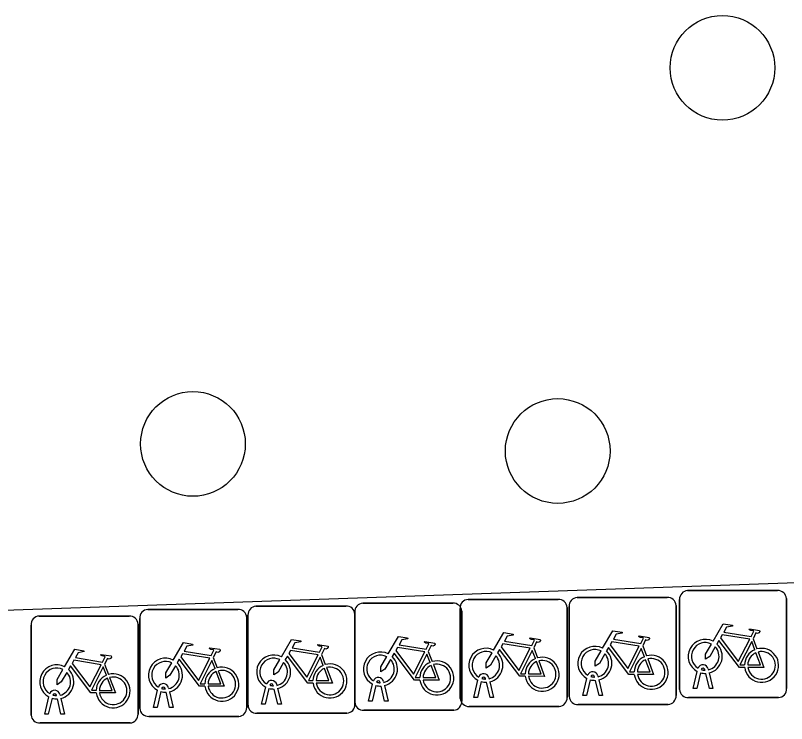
# Model space of a CAD drawing. Extents: x 160557 to 161245, y 385330 to 386505.
# Drawn here: x 160961.11 to 160968.32, y 386237.14 to 386243.76 of the extents above; entities that cross this region are included whole.
import ezdxf

# ---------------------------------------------------------------- set-up
doc = ezdxf.new("R2010")
doc.units = 0
for name, color, linetype in [('IMGEO_Boom', 7, 'Continuous'), ('IMGEO_Fietsenrek', 7, 'Continuous'), ('IMGEO_Rijbaan_lokaal_open', 7, 'Continuous')]:
    doc.layers.add(name, color=color, linetype=linetype)

msp = doc.modelspace()

# ---------------------------------------------------------------- linework, layer by layer
at = {"layer": 'IMGEO_Boom'}
for centre in [(160967.724, 386243.27), (160962.774, 386239.755), (160966.184, 386239.689)]:
    msp.add_circle(centre, 0.4892, dxfattribs=at)
at = {"layer": 'IMGEO_Fietsenrek'}
for p, q in [((160967.3979, 386238.3845), (160968.2388, 386238.3845)), ((160968.2388, 386238.3845), (160967.3979, 386238.3845)), ((160964.3619, 386238.2665), (160965.2028, 386238.2665)), ((160965.2028, 386238.2665), (160964.3619, 386238.2665)), ((160965.3469, 386238.3015), (160966.1878, 386238.3015)), ((160966.1878, 386238.3015), (160965.3469, 386238.3015)), ((160966.3659, 386238.3195), (160967.2068, 386238.3195)), ((160967.2068, 386238.3195), (160966.3659, 386238.3195)), ((160967.3235, 386237.4599), (160967.3235, 386238.3008)), ((160967.3235, 386238.3008), (160967.3235, 386237.4599)), ((160968.3225, 386238.3101), (160968.3225, 386237.4692)), ((160968.3225, 386237.4692), (160968.3225, 386238.3101)), ((160962.3519, 386238.2085), (160963.1928, 386238.2085)), ((160963.1928, 386238.2085), (160962.3519, 386238.2085)), ((160963.3629, 386238.2385), (160964.2038, 386238.2385)), ((160964.2038, 386238.2385), (160963.3629, 386238.2385)), ((160965.2725, 386237.3769), (160965.2725, 386238.2178)), ((160965.2725, 386238.2178), (160965.2725, 386237.3769)), ((160965.2865, 386238.1921), (160965.2865, 386237.3512)), ((160965.2865, 386237.3512), (160965.2865, 386238.1921)), ((160966.2715, 386238.2271), (160966.2715, 386237.3862)), ((160966.2715, 386237.3862), (160966.2715, 386238.2271)), ((160966.2915, 386237.3949), (160966.2915, 386238.2358)), ((160966.2915, 386238.2358), (160966.2915, 386237.3949)), ((160967.2905, 386238.2451), (160967.2905, 386237.4042)), ((160967.2905, 386237.4042), (160967.2905, 386238.2451)), ((160961.3359, 386238.1465), (160962.1768, 386238.1465)), ((160962.1768, 386238.1465), (160961.3359, 386238.1465)), ((160962.2775, 386237.2839), (160962.2775, 386238.1248)), ((160962.2775, 386238.1248), (160962.2775, 386237.2839)), ((160963.2765, 386238.1341), (160963.2765, 386237.2932)), ((160963.2765, 386237.2932), (160963.2765, 386238.1341)), ((160963.2885, 386237.3139), (160963.2885, 386238.1548)), ((160963.2885, 386238.1548), (160963.2885, 386237.3139)), ((160964.2875, 386237.3419), (160964.2875, 386238.1828)), ((160964.2875, 386238.1828), (160964.2875, 386237.3419)), ((160964.2875, 386238.1641), (160964.2875, 386237.3232)), ((160964.2875, 386237.3232), (160964.2875, 386238.1641)), ((160961.2615, 386237.2219), (160961.2615, 386238.0628)), ((160961.2615, 386238.0628), (160961.2615, 386237.2219)), ((160962.2605, 386238.0721), (160962.2605, 386237.2312)), ((160962.2605, 386237.2312), (160962.2605, 386238.0721)), ((160968.0102, 386237.9342), (160968.0465, 386237.839)), ((160965.9592, 386237.8512), (160965.9955, 386237.756)), ((160966.9782, 386237.8692), (160967.0145, 386237.774)), ((160963.9752, 386237.7882), (160964.0115, 386237.693)), ((160964.9742, 386237.8162), (160965.0105, 386237.721)), ((160961.9482, 386237.6962), (160961.9845, 386237.601)), ((160962.9642, 386237.7582), (160963.0005, 386237.663)), ((160967.4505, 386237.4693), (160967.4888, 386237.6293)), ((160967.5192, 386237.6171), (160967.4839, 386237.4693)), ((160967.5609, 386237.6409), (160967.5599, 386237.6452)), ((160967.5916, 386237.6524), (160967.5934, 386237.6445)), ((160967.6004, 386237.6153), (160967.6354, 386237.4693)), ((160965.3995, 386237.3863), (160965.4378, 386237.5463)), ((160965.5099, 386237.5579), (160965.5089, 386237.5622)), ((160965.5406, 386237.5694), (160965.5424, 386237.5615)), ((160966.4185, 386237.4043), (160966.4568, 386237.5643)), ((160966.4872, 386237.5521), (160966.4519, 386237.4043)), ((160966.5289, 386237.5759), (160966.5279, 386237.5802)), ((160966.57, 386237.4043), (160966.5361, 386237.546)), ((160966.5596, 386237.5874), (160966.5614, 386237.5795)), ((160966.5684, 386237.5503), (160966.6034, 386237.4043)), ((160967.602, 386237.4693), (160967.5681, 386237.611)), ((160962.5456, 386237.4764), (160962.5474, 386237.4685)), ((160963.4155, 386237.3233), (160963.4538, 386237.4833)), ((160963.4842, 386237.4711), (160963.4489, 386237.3233)), ((160963.5259, 386237.4949), (160963.5249, 386237.4992)), ((160963.5566, 386237.5064), (160963.5584, 386237.4985)), ((160964.4145, 386237.3513), (160964.4528, 386237.5113)), ((160964.4832, 386237.4991), (160964.4479, 386237.3513)), ((160964.5249, 386237.5229), (160964.5239, 386237.5272)), ((160964.566, 386237.3513), (160964.5321, 386237.493)), ((160964.5556, 386237.5344), (160964.5574, 386237.5265)), ((160964.5644, 386237.4973), (160964.5994, 386237.3513)), ((160965.4682, 386237.5341), (160965.4329, 386237.3863)), ((160965.551, 386237.3863), (160965.5171, 386237.528)), ((160965.5494, 386237.5323), (160965.5844, 386237.3863)), ((160961.4989, 386237.4029), (160961.4979, 386237.4072)), ((160961.5296, 386237.4144), (160961.5314, 386237.4065)), ((160962.4045, 386237.2933), (160962.4428, 386237.4533)), ((160962.4732, 386237.4411), (160962.4379, 386237.2933)), ((160962.5149, 386237.4649), (160962.5139, 386237.4692)), ((160962.556, 386237.2933), (160962.5221, 386237.435)), ((160962.5544, 386237.4393), (160962.5894, 386237.2933)), ((160963.567, 386237.3233), (160963.5331, 386237.465)), ((160963.5654, 386237.4693), (160963.6004, 386237.3233)), ((160966.4519, 386237.4043), (160966.4185, 386237.4043)), ((160966.6034, 386237.4043), (160966.57, 386237.4043)), ((160967.4839, 386237.4693), (160967.4505, 386237.4693)), ((160967.6354, 386237.4693), (160967.602, 386237.4693)), ((160961.3885, 386237.2313), (160961.4268, 386237.3913)), ((160961.4572, 386237.3791), (160961.4219, 386237.2313)), ((160961.54, 386237.2313), (160961.5061, 386237.373)), ((160961.5384, 386237.3773), (160961.5734, 386237.2313)), ((160964.4479, 386237.3513), (160964.4145, 386237.3513)), ((160964.5994, 386237.3513), (160964.566, 386237.3513)), ((160965.4329, 386237.3863), (160965.3995, 386237.3863)), ((160965.5844, 386237.3863), (160965.551, 386237.3863)), ((160968.2481, 386237.3855), (160967.4072, 386237.3855)), ((160967.4072, 386237.3855), (160968.2481, 386237.3855)), ((160962.4379, 386237.2933), (160962.4045, 386237.2933)), ((160962.5894, 386237.2933), (160962.556, 386237.2933)), ((160963.4489, 386237.3233), (160963.4155, 386237.3233)), ((160963.6004, 386237.3233), (160963.567, 386237.3233)), ((160965.2121, 386237.2675), (160964.3712, 386237.2675)), ((160964.3712, 386237.2675), (160965.2121, 386237.2675)), ((160966.1971, 386237.3025), (160965.3562, 386237.3025)), ((160965.3562, 386237.3025), (160966.1971, 386237.3025)), ((160967.2161, 386237.3205), (160966.3752, 386237.3205)), ((160966.3752, 386237.3205), (160967.2161, 386237.3205)), ((160961.4219, 386237.2313), (160961.3885, 386237.2313)), ((160961.5734, 386237.2313), (160961.54, 386237.2313)), ((160963.2021, 386237.2095), (160962.3612, 386237.2095)), ((160962.3612, 386237.2095), (160963.2021, 386237.2095)), ((160964.2131, 386237.2395), (160963.3722, 386237.2395)), ((160963.3722, 386237.2395), (160964.2131, 386237.2395)), ((160962.1861, 386237.1475), (160961.3452, 386237.1475)), ((160961.3452, 386237.1475), (160962.1861, 386237.1475))]:
    msp.add_line(p, q, dxfattribs=at)
for points in [[(160967.6361, 386237.9112), (160967.7308, 386238.0747), (160967.817, 386238.0609), (160967.8187, 386238.0522), (160967.7626, 386238.0413), (160967.7364, 386237.996), (160967.9916, 386237.9552)], [(160965.5851, 386237.8282), (160965.6798, 386237.9917), (160965.766, 386237.9779), (160965.7677, 386237.9692), (160965.7116, 386237.9583), (160965.6854, 386237.913), (160965.9406, 386237.8722)], [(160966.6041, 386237.8462), (160966.6988, 386238.0097), (160966.785, 386237.9959), (160966.7867, 386237.9872), (160966.7306, 386237.9763), (160966.7044, 386237.931), (160966.9596, 386237.8902)], [(160967.9916, 386237.9552), (160968.0166, 386238.004), (160968.0115, 386238.008), (160967.9883, 386238.0117), (160967.9756, 386238.0192), (160967.9746, 386238.0223), (160967.9768, 386238.0269), (160968.0716, 386238.0118), (160968.0739, 386238.0015), (160968.0645, 386237.9891), (160968.0521, 386237.9827), (160968.0376, 386237.9889), (160968.0102, 386237.9342)], [(160963.6011, 386237.7652), (160963.6958, 386237.9287), (160963.782, 386237.9149), (160963.7837, 386237.9062), (160963.7276, 386237.8953), (160963.7014, 386237.85), (160963.9566, 386237.8092)], [(160964.6001, 386237.7932), (160964.6948, 386237.9567), (160964.781, 386237.9429), (160964.7827, 386237.9342), (160964.7266, 386237.9233), (160964.7004, 386237.878), (160964.9556, 386237.8372)], [(160964.9556, 386237.8372), (160964.9806, 386237.886), (160964.9755, 386237.89), (160964.9523, 386237.8937), (160964.9396, 386237.9012), (160964.9386, 386237.9043), (160964.9408, 386237.9089), (160965.0356, 386237.8938), (160965.0379, 386237.8835), (160965.0285, 386237.8711), (160965.0161, 386237.8647), (160965.0016, 386237.8709), (160964.9742, 386237.8162)], [(160965.9406, 386237.8722), (160965.9656, 386237.921), (160965.9605, 386237.925), (160965.9373, 386237.9287), (160965.9246, 386237.9362), (160965.9236, 386237.9393), (160965.9258, 386237.9439), (160966.0206, 386237.9288), (160966.0229, 386237.9185), (160966.0135, 386237.9061), (160966.0011, 386237.8997), (160965.9866, 386237.9059), (160965.9592, 386237.8512)], [(160966.9467, 386237.865), (160966.6899, 386237.906), (160966.6732, 386237.8772), (160966.8402, 386237.6569), (160966.9467, 386237.865)], [(160966.9596, 386237.8902), (160966.9846, 386237.939), (160966.9795, 386237.943), (160966.9563, 386237.9467), (160966.9436, 386237.9542), (160966.9426, 386237.9573), (160966.9448, 386237.9619), (160967.0396, 386237.9468), (160967.0419, 386237.9365), (160967.0325, 386237.9241), (160967.0201, 386237.9177), (160967.0056, 386237.9239), (160966.9782, 386237.8692)], [(160967.9318, 386237.6665), (160967.8821, 386237.6666), (160967.6914, 386237.9183), (160967.6724, 386237.8855)], [(160967.9787, 386237.93), (160967.7219, 386237.971), (160967.7052, 386237.9422), (160967.8722, 386237.7219), (160967.9787, 386237.93)], [(160968.0267, 386237.832), (160967.9974, 386237.9088), (160967.888, 386237.6907), (160967.9307, 386237.6906)], [(160961.5741, 386237.6732), (160961.6688, 386237.8367), (160961.755, 386237.8229), (160961.7567, 386237.8142), (160961.7006, 386237.8033), (160961.6744, 386237.758), (160961.9296, 386237.7172)], [(160962.5901, 386237.7352), (160962.6848, 386237.8987), (160962.771, 386237.8849), (160962.7727, 386237.8762), (160962.7166, 386237.8653), (160962.6904, 386237.82), (160962.9456, 386237.7792)], [(160962.9456, 386237.7792), (160962.9706, 386237.828), (160962.9655, 386237.832), (160962.9423, 386237.8357), (160962.9296, 386237.8432), (160962.9286, 386237.8463), (160962.9308, 386237.8509), (160963.0256, 386237.8358), (160963.0279, 386237.8255), (160963.0185, 386237.8131), (160963.0061, 386237.8067), (160962.9916, 386237.8129), (160962.9642, 386237.7582)], [(160963.9566, 386237.8092), (160963.9816, 386237.858), (160963.9765, 386237.862), (160963.9533, 386237.8657), (160963.9406, 386237.8732), (160963.9396, 386237.8763), (160963.9418, 386237.8809), (160964.0366, 386237.8658), (160964.0389, 386237.8555), (160964.0295, 386237.8431), (160964.0171, 386237.8367), (160964.0026, 386237.8429), (160963.9752, 386237.7882)], [(160964.9427, 386237.812), (160964.6859, 386237.853), (160964.6692, 386237.8242), (160964.8362, 386237.6039), (160964.9427, 386237.812)], [(160965.8808, 386237.5835), (160965.8311, 386237.5836), (160965.6404, 386237.8353), (160965.6214, 386237.8025)], [(160965.9277, 386237.847), (160965.6709, 386237.888), (160965.6542, 386237.8592), (160965.8212, 386237.6389), (160965.9277, 386237.847)], [(160966.8998, 386237.6015), (160966.8501, 386237.6016), (160966.6594, 386237.8533), (160966.6404, 386237.8205)], [(160966.9947, 386237.767), (160966.9654, 386237.8438), (160966.856, 386237.6257), (160966.8987, 386237.6256)], [(160967.6568, 386237.8587), (160967.6052, 386237.7695), (160967.5653, 386237.7435), (160967.5665, 386237.791), (160967.621, 386237.8852)], [(160961.9296, 386237.7172), (160961.9546, 386237.766), (160961.9495, 386237.77), (160961.9263, 386237.7737), (160961.9136, 386237.7812), (160961.9126, 386237.7843), (160961.9148, 386237.7889), (160962.0096, 386237.7738), (160962.0119, 386237.7635), (160962.0025, 386237.7511), (160961.9901, 386237.7447), (160961.9756, 386237.7509), (160961.9482, 386237.6962)], [(160962.9327, 386237.754), (160962.6759, 386237.795), (160962.6592, 386237.7662), (160962.8262, 386237.5459), (160962.9327, 386237.754)], [(160963.8968, 386237.5205), (160963.8471, 386237.5206), (160963.6564, 386237.7723), (160963.6374, 386237.7395)], [(160963.9437, 386237.784), (160963.6869, 386237.825), (160963.6702, 386237.7962), (160963.8372, 386237.5759), (160963.9437, 386237.784)], [(160963.9917, 386237.686), (160963.9624, 386237.7628), (160963.853, 386237.5447), (160963.8957, 386237.5446)], [(160964.6208, 386237.7407), (160964.5692, 386237.6515), (160964.5293, 386237.6255), (160964.5305, 386237.673), (160964.585, 386237.7672)], [(160964.8958, 386237.5485), (160964.8461, 386237.5486), (160964.6554, 386237.8003), (160964.6364, 386237.7675)], [(160964.9907, 386237.714), (160964.9614, 386237.7908), (160964.852, 386237.5727), (160964.8947, 386237.5726)], [(160965.6058, 386237.7757), (160965.5542, 386237.6865), (160965.5143, 386237.6605), (160965.5155, 386237.708), (160965.57, 386237.8022)], [(160965.9757, 386237.749), (160965.9464, 386237.8258), (160965.837, 386237.6077), (160965.8797, 386237.6076)], [(160966.6248, 386237.7937), (160966.5732, 386237.7045), (160966.5333, 386237.6785), (160966.5345, 386237.726), (160966.589, 386237.8202)], [(160967.9607, 386237.6905), (160968.0806, 386237.6903), (160968.0374, 386237.8039)], [(160968.0572, 386237.8108), (160968.1122, 386237.6662), (160967.9621, 386237.6665)], [(160961.9167, 386237.692), (160961.6599, 386237.733), (160961.6432, 386237.7042), (160961.8102, 386237.4839), (160961.9167, 386237.692)], [(160962.6108, 386237.6827), (160962.5592, 386237.5935), (160962.5193, 386237.5675), (160962.5205, 386237.615), (160962.575, 386237.7092)], [(160962.8858, 386237.4905), (160962.8361, 386237.4906), (160962.6454, 386237.7423), (160962.6264, 386237.7095)], [(160962.9807, 386237.656), (160962.9514, 386237.7328), (160962.842, 386237.5147), (160962.8847, 386237.5146)], [(160963.6218, 386237.7127), (160963.5702, 386237.6235), (160963.5303, 386237.5975), (160963.5315, 386237.645), (160963.586, 386237.7392)], [(160965.0212, 386237.6928), (160965.0762, 386237.5482), (160964.9261, 386237.5485)], [(160965.9097, 386237.6075), (160966.0296, 386237.6073), (160965.9864, 386237.7209)], [(160966.0062, 386237.7278), (160966.0612, 386237.5832), (160965.9111, 386237.5835)], [(160966.9287, 386237.6255), (160967.0486, 386237.6253), (160967.0054, 386237.7389)], [(160967.0252, 386237.7458), (160967.0802, 386237.6012), (160966.9301, 386237.6015)], [(160961.5948, 386237.6207), (160961.5432, 386237.5315), (160961.5033, 386237.5055), (160961.5045, 386237.553), (160961.559, 386237.6472)], [(160961.8698, 386237.4285), (160961.8201, 386237.4286), (160961.6294, 386237.6803), (160961.6104, 386237.6475)], [(160961.9647, 386237.594), (160961.9354, 386237.6708), (160961.826, 386237.4527), (160961.8687, 386237.4526)], [(160962.9147, 386237.5145), (160963.0346, 386237.5143), (160962.9914, 386237.6279)], [(160963.0112, 386237.6348), (160963.0662, 386237.4902), (160962.9161, 386237.4905)], [(160963.9257, 386237.5445), (160964.0456, 386237.5443), (160964.0024, 386237.6579)], [(160964.0222, 386237.6648), (160964.0772, 386237.5202), (160963.9271, 386237.5205)], [(160964.9247, 386237.5725), (160965.0446, 386237.5723), (160965.0014, 386237.6859)], [(160961.8987, 386237.4525), (160962.0186, 386237.4523), (160961.9754, 386237.5659)], [(160961.9952, 386237.5728), (160962.0502, 386237.4282), (160961.9001, 386237.4285)]]:
    msp.add_lwpolyline(points, dxfattribs=at)
for centre, radius, start, end in [((160967.4012, 386238.3066), 0.0779, 92.4484, 184.28452), ((160967.4012, 386238.3066), 0.0779, 92.4484, 184.28452), ((160968.2446, 386238.3068), 0.0779, 2.4484, 94.28452), ((160968.2446, 386238.3068), 0.0779, 2.4484, 94.28452), ((160964.3652, 386238.1886), 0.0779, 92.4484, 184.28452), ((160964.3652, 386238.1886), 0.0779, 92.4484, 184.28452), ((160965.2086, 386238.1888), 0.0779, 2.4484, 94.28452), ((160965.2086, 386238.1888), 0.0779, 2.4484, 94.28452), ((160965.3502, 386238.2236), 0.0779, 92.4484, 184.28452), ((160965.3502, 386238.2236), 0.0779, 92.4484, 184.28452), ((160966.1936, 386238.2238), 0.0779, 2.4484, 94.28452), ((160966.1936, 386238.2238), 0.0779, 2.4484, 94.28452), ((160966.3692, 386238.2416), 0.0779, 92.4484, 184.28452), ((160966.3692, 386238.2416), 0.0779, 92.4484, 184.28452), ((160967.2126, 386238.2418), 0.0779, 2.4484, 94.28452), ((160967.2126, 386238.2418), 0.0779, 2.4484, 94.28452), ((160962.3552, 386238.1306), 0.0779, 92.4484, 184.28452), ((160962.3552, 386238.1306), 0.0779, 92.4484, 184.28452), ((160963.1986, 386238.1308), 0.0779, 2.4484, 94.28452), ((160963.1986, 386238.1308), 0.0779, 2.4484, 94.28452), ((160963.3662, 386238.1606), 0.0779, 92.4484, 184.28452), ((160963.3662, 386238.1606), 0.0779, 92.4484, 184.28452), ((160964.2096, 386238.1608), 0.0779, 2.4484, 94.28452), ((160964.2096, 386238.1608), 0.0779, 2.4484, 94.28452), ((160961.3392, 386238.0686), 0.0779, 92.4484, 184.28452), ((160961.3392, 386238.0686), 0.0779, 92.4484, 184.28452), ((160962.1826, 386238.0688), 0.0779, 2.4484, 94.28452), ((160962.1826, 386238.0688), 0.0779, 2.4484, 94.28452), ((160967.5631, 386237.7699), 0.159, 62.67661, 242.13685), ((160965.5121, 386237.6869), 0.159, 62.67661, 242.13685), ((160966.5311, 386237.7049), 0.159, 62.67661, 242.13685), ((160966.5311, 386237.7049), 0.129, 63.31916, 238.90302), ((160967.5631, 386237.7699), 0.129, 63.31916, 238.90302), ((160967.5631, 386237.7699), 0.129, 283.60429, 43.43025), ((160967.5631, 386237.7699), 0.159, 283.5766, 46.60424), ((160968.0897, 386237.6859), 0.159, 113.3408, 178.32165), ((160968.0897, 386237.6859), 0.159, 187.0065, 105.77075), ((160963.5281, 386237.6239), 0.159, 62.67661, 242.13685), ((160964.5271, 386237.6519), 0.159, 62.67661, 242.13685), ((160964.5271, 386237.6519), 0.129, 63.31916, 238.90302), ((160964.5271, 386237.6519), 0.159, 283.5766, 46.60424), ((160965.5121, 386237.6869), 0.129, 63.31916, 238.90302), ((160965.5121, 386237.6869), 0.129, 283.60429, 43.43025), ((160965.5121, 386237.6869), 0.159, 283.5766, 46.60424), ((160966.0387, 386237.6029), 0.159, 187.0065, 105.77075), ((160966.5311, 386237.7049), 0.129, 283.60429, 43.43025), ((160966.5311, 386237.7049), 0.159, 283.5766, 46.60424), ((160967.0577, 386237.6209), 0.159, 113.3408, 178.32165), ((160967.0577, 386237.6209), 0.159, 187.0065, 105.77075), ((160968.0897, 386237.6859), 0.129, 113.92302, 177.95563), ((160968.0897, 386237.6859), 0.129, 188.67146, 104.58832), ((160961.5011, 386237.5319), 0.159, 62.67661, 242.13685), ((160962.5171, 386237.5939), 0.159, 62.67661, 242.13685), ((160962.5171, 386237.5939), 0.129, 63.31916, 238.90302), ((160962.5171, 386237.5939), 0.159, 283.5766, 46.60424), ((160963.5281, 386237.6239), 0.129, 63.31916, 238.90302), ((160963.5281, 386237.6239), 0.129, 283.60429, 43.43025), ((160963.5281, 386237.6239), 0.159, 283.5766, 46.60424), ((160964.0547, 386237.5399), 0.159, 187.0065, 105.77075), ((160964.5271, 386237.6519), 0.129, 283.60429, 43.43025), ((160965.0537, 386237.5679), 0.159, 113.3408, 178.32165), ((160965.0537, 386237.5679), 0.159, 187.0065, 105.77075), ((160965.0537, 386237.5679), 0.129, 188.67146, 104.58832), ((160966.0387, 386237.6029), 0.159, 113.3408, 178.32165), ((160966.0387, 386237.6029), 0.129, 113.92302, 177.95563), ((160966.0387, 386237.6029), 0.129, 188.67146, 104.58832), ((160967.0577, 386237.6209), 0.129, 113.92302, 177.95563), ((160967.0577, 386237.6209), 0.129, 188.67146, 104.58832), ((160967.5429, 386237.6413), 0.0499, 12.8025, 158.69338), ((160961.5011, 386237.5319), 0.129, 63.31916, 238.90302), ((160961.5011, 386237.5319), 0.129, 283.60429, 43.43025), ((160961.5011, 386237.5319), 0.159, 283.5766, 46.60424), ((160962.5171, 386237.5939), 0.129, 283.60429, 43.43025), ((160963.0437, 386237.5099), 0.159, 113.3408, 178.32165), ((160963.0437, 386237.5099), 0.159, 187.0065, 105.77075), ((160963.0437, 386237.5099), 0.129, 113.92302, 177.95563), ((160963.0437, 386237.5099), 0.129, 188.67146, 104.58832), ((160964.0547, 386237.5399), 0.159, 113.3408, 178.32165), ((160964.0547, 386237.5399), 0.129, 113.92302, 177.95563), ((160964.0547, 386237.5399), 0.129, 188.67146, 104.58832), ((160965.0537, 386237.5679), 0.129, 113.92302, 177.95563), ((160966.5109, 386237.5763), 0.0499, 12.8025, 158.69338), ((160967.5631, 386237.7699), 0.159, 253.99666, 271.78671), ((160967.5429, 386237.6413), 0.0174, 12.8025, 163.45023), ((160967.5631, 386237.7699), 0.129, 253.41502, 269.02044), ((160962.0277, 386237.4479), 0.159, 113.3408, 178.32165), ((160962.0277, 386237.4479), 0.159, 187.0065, 105.77075), ((160962.0277, 386237.4479), 0.129, 113.92302, 177.95563), ((160962.0277, 386237.4479), 0.129, 188.67146, 104.58832), ((160963.5079, 386237.4953), 0.0499, 12.8025, 158.69338), ((160964.5069, 386237.5233), 0.0499, 12.8025, 158.69338), ((160965.4919, 386237.5583), 0.0499, 12.8025, 158.69338), ((160965.4919, 386237.5583), 0.0174, 12.8025, 163.45023), ((160965.5121, 386237.6869), 0.129, 253.41502, 269.02044), ((160966.5311, 386237.7049), 0.159, 253.99666, 271.78671), ((160966.5109, 386237.5763), 0.0174, 12.8025, 163.45023), ((160966.5311, 386237.7049), 0.129, 253.41502, 269.02044), ((160962.4969, 386237.4653), 0.0499, 12.8025, 158.69338), ((160962.4969, 386237.4653), 0.0174, 12.8025, 163.45023), ((160963.5281, 386237.6239), 0.159, 253.99666, 271.78671), ((160963.5079, 386237.4953), 0.0174, 12.8025, 163.45023), ((160963.5281, 386237.6239), 0.129, 253.41502, 269.02044), ((160964.5271, 386237.6519), 0.159, 253.99666, 271.78671), ((160964.5069, 386237.5233), 0.0174, 12.8025, 163.45023), ((160964.5271, 386237.6519), 0.129, 253.41502, 269.02044), ((160965.5121, 386237.6869), 0.159, 253.99666, 271.78671), ((160961.4809, 386237.4033), 0.0499, 12.8025, 158.69338), ((160961.4809, 386237.4033), 0.0174, 12.8025, 163.45023), ((160961.5011, 386237.5319), 0.129, 253.41502, 269.02044), ((160962.5171, 386237.5939), 0.159, 253.99666, 271.78671), ((160962.5171, 386237.5939), 0.129, 253.41502, 269.02044), ((160967.2128, 386237.3984), 0.0779, 272.4484, 4.28452), ((160967.2128, 386237.3984), 0.0779, 272.4484, 4.28452), ((160967.4014, 386237.4632), 0.0779, 182.4484, 274.28452), ((160967.4014, 386237.4632), 0.0779, 182.4484, 274.28452), ((160968.2448, 386237.4634), 0.0779, 272.4484, 4.28452), ((160968.2448, 386237.4634), 0.0779, 272.4484, 4.28452), ((160961.5011, 386237.5319), 0.159, 253.99666, 271.78671), ((160964.3654, 386237.3452), 0.0779, 182.4484, 274.28452), ((160964.3654, 386237.3452), 0.0779, 182.4484, 274.28452), ((160965.2088, 386237.3454), 0.0779, 272.4484, 4.28452), ((160965.2088, 386237.3454), 0.0779, 272.4484, 4.28452), ((160965.3504, 386237.3802), 0.0779, 182.4484, 274.28452), ((160965.3504, 386237.3802), 0.0779, 182.4484, 274.28452), ((160966.1938, 386237.3804), 0.0779, 272.4484, 4.28452), ((160966.1938, 386237.3804), 0.0779, 272.4484, 4.28452), ((160966.3694, 386237.3982), 0.0779, 182.4484, 274.28452), ((160966.3694, 386237.3982), 0.0779, 182.4484, 274.28452), ((160962.3554, 386237.2872), 0.0779, 182.4484, 274.28452), ((160962.3554, 386237.2872), 0.0779, 182.4484, 274.28452), ((160963.1988, 386237.2874), 0.0779, 272.4484, 4.28452), ((160963.1988, 386237.2874), 0.0779, 272.4484, 4.28452), ((160963.3664, 386237.3172), 0.0779, 182.4484, 274.28452), ((160963.3664, 386237.3172), 0.0779, 182.4484, 274.28452), ((160964.2098, 386237.3174), 0.0779, 272.4484, 4.28452), ((160964.2098, 386237.3174), 0.0779, 272.4484, 4.28452), ((160961.3394, 386237.2252), 0.0779, 182.4484, 274.28452), ((160961.3394, 386237.2252), 0.0779, 182.4484, 274.28452), ((160962.1828, 386237.2254), 0.0779, 272.4484, 4.28452), ((160962.1828, 386237.2254), 0.0779, 272.4484, 4.28452)]:
    msp.add_arc(centre, radius, start, end, dxfattribs=at)
at = {"layer": 'IMGEO_Rijbaan_lokaal_open'}
msp.add_lwpolyline([(160930.591, 386239.026), (160930.651, 386237.142), (160983.686, 386238.993), (160989.383, 386239.192), (160989.282, 386242.051)], dxfattribs=at)

doc.saveas('drawing.dxf')
